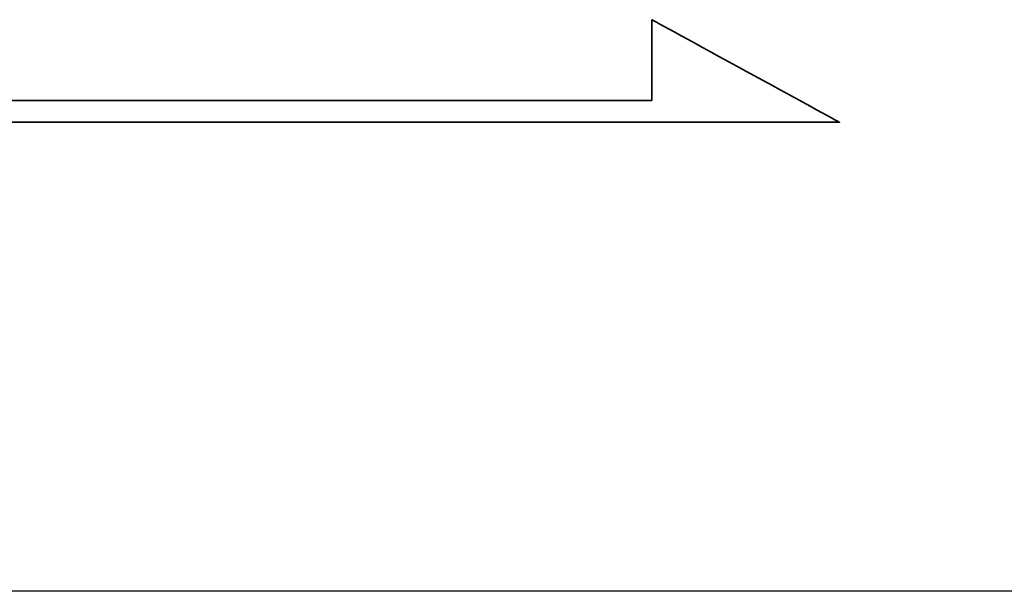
# Model space of a CAD drawing. Header units: millimetres. Extents: x -257 to 3135, y -1556 to 860.
# Tile 626 of 633: x 1348 to 1357, y -248 to -243. Entities that reach past the tile are written whole.
import ezdxf
from ezdxf.lldxf.tags import DXFTag

# ---------------------------------------------------------------- set-up
doc = ezdxf.new("R2010")
doc.units = ezdxf.units.MM
doc.layers.get('0').update_dxf_attribs({"linetype": 'CONTINUOUS'})
doc.layers.add('DIM', color=4, linetype='CONTINUOUS')
doc.layers.add('layer 1', color=7, linetype='CONTINUOUS')
tags = doc.linetypes.add('DASHED', pattern=[25.72, 12.86, -12.86]).pattern_tags.tags
tags[6:7] = [DXFTag(74, 4), DXFTag(75, 0), DXFTag(340, '0'), DXFTag(46, 0.0), DXFTag(50, 0.0), DXFTag(44, 0.0), DXFTag(45, 0.0)]
tags[4:5] = [DXFTag(74, 4), DXFTag(75, 0), DXFTag(340, '0'), DXFTag(46, 0.0), DXFTag(50, 0.0), DXFTag(44, 0.0), DXFTag(45, 0.0)]

# ---------------------------------------------------------------- blocks, each defined once
blk = doc.blocks.new('TBI MOTION logo(完整正式版)')
at = {"layer": 'layer 1', "color": 22, "lineweight": 35}
blk.add_open_spline([(75.90875, -9.47875), (75.90875, -9.47875), (75.90875, -12.28625), (75.90875, -12.28625), (75.90875, -12.28625), (75.90875, -12.28625), (75.90875, -12.47875), (75.90875, -12.47875), (75.90875, -12.47875), (75.90875, -12.47875), (75.71625, -12.47875), (75.71625, -12.47875), (75.71625, -12.47875), (75.71625, -12.47875), (-88.32875, -12.47875), (-88.32875, -12.47875), (-88.32875, -12.47875), (-88.32875, -12.47875), (-88.32875, -13.29375), (-88.32875, -13.29375), (-88.32875, -13.29375), (-88.32875, -13.29375), (82.89125, -13.29375), (82.89125, -13.29375), (82.89125, -13.29375), (82.89125, -13.29375), (75.90875, -9.47875), (75.90875, -9.47875)], degree=3, knots=[0, 0, 0, 0, 0.14285714, 0.14285714, 0.14285714, 0.14285715, 0.28571429, 0.28571429, 0.28571429, 0.2857143, 0.42857143, 0.42857143, 0.42857143, 0.42857144, 0.57142857, 0.57142857, 0.57142857, 0.57142858, 0.71428571, 0.71428571, 0.71428571, 0.71428572, 0.85714286, 0.85714286, 0.85714286, 0.85714287, 1, 1, 1, 1], dxfattribs=at)

msp = doc.modelspace()

# ---------------------------------------------------------------- linework, layer by layer
at = {"linetype": 'DASHED', "ltscale": 0.3}
msp.add_line((1418.5561, -248.0915), (1268.5561, -248.0915), dxfattribs=at)

# ---------------------------------------------------------------- block references
at = {"layer": 'DIM', "color": 7, "xscale": 0.246592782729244, "yscale": 0.246592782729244, "zscale": 0.246592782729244}
msp.add_blockref('TBI MOTION logo(完整正式版)', (1335.0703, -240.514), dxfattribs=at)

doc.saveas('drawing.dxf')
